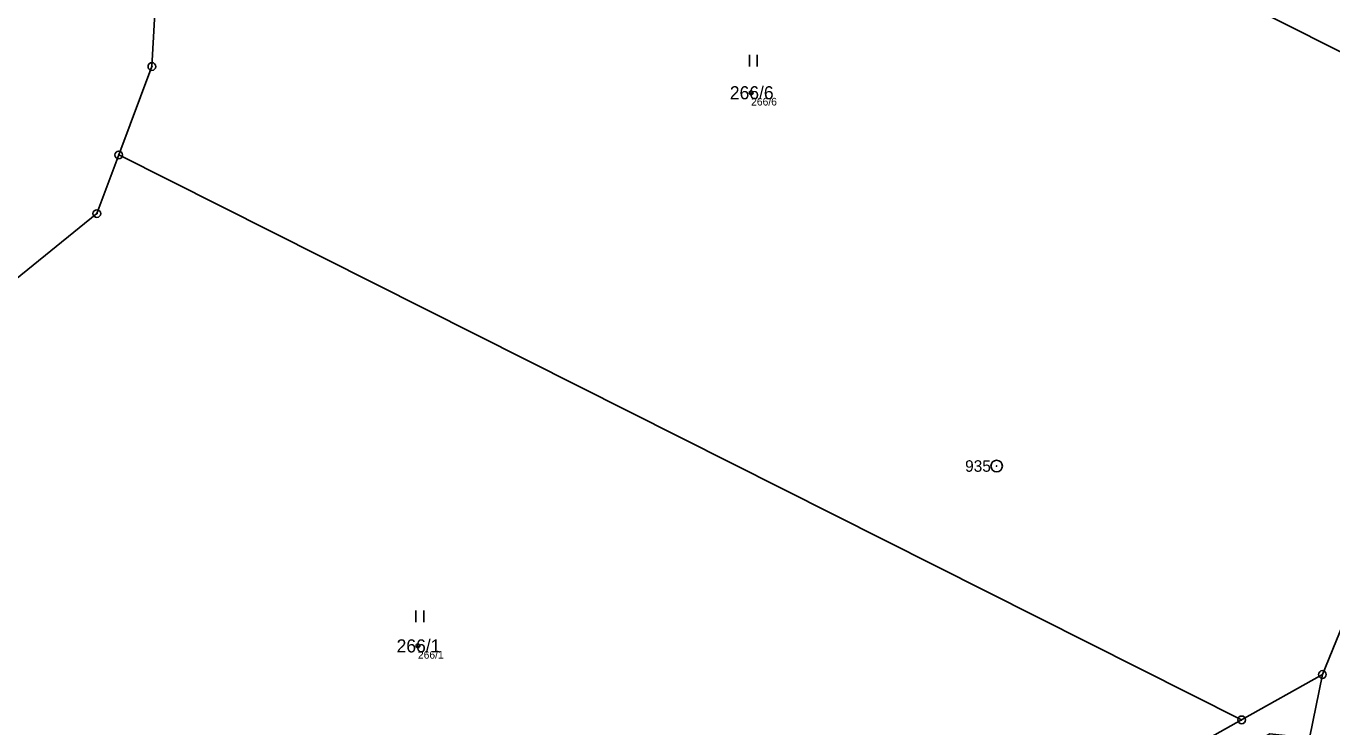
# Model space of a CAD drawing. Extents: x -761891 to -756141, y -1178507 to -1171885.
# Drawn here: x -760712.4 to -760542.7, y -1174056.6 to -1173965.5 of the extents above; entities that cross this region are included whole.
import ezdxf

# ---------------------------------------------------------------- set-up
doc = ezdxf.new("R2010")
doc.units = 0
for name, color, linetype in [('Definiční body', 7, 'Continuous'), ('Hranice parcel', 7, 'Continuous'), ('Parcelní čísla', 7, 'Continuous'), ('Polygon parcely', 7, 'Continuous'), ('Značky bodu BP', 7, 'Continuous'), ('Značky kultur', 7, 'Continuous')]:
    doc.layers.add(name, color=color, linetype=linetype)

msp = doc.modelspace()

# ---------------------------------------------------------------- linework, layer by layer
at = {"layer": 'Definiční body'}
for centre in [(-760618.16, -1173974.15), (-760661.46, -1174046.08)]:
    msp.add_circle(centre, 0.25, dxfattribs=at)
at = {"layer": 'Hranice parcel'}
for p, q in [((-760554.43, -1174055.7), (-760700.33, -1173982.24)), ((-760554.43, -1174055.7), (-760543.93, -1174049.8)), ((-760543.93, -1174049.8), (-760545.61, -1174058.1))]:
    msp.add_line(p, q, dxfattribs=at)
for points in [[(-760692.82, -1173892.66), (-760690.99, -1173914.17), (-760690.15, -1173924.05), (-760694.86, -1173949.95), (-760696.03, -1173970.74), (-760700.33, -1173982.24)], [(-760692.82, -1173892.66), (-760600.18, -1173939.31), (-760507.72, -1173985.87)], [(-760700.33, -1173982.24), (-760703.18, -1173989.86), (-760752.19, -1174029.59), (-760767.65, -1174049.65), (-760788.57, -1174066.69), (-760817.24, -1174084.98), (-760787.92, -1174098.22), (-760789.4, -1174105.62)], [(-760525.54, -1174009.75), (-760532.81, -1174022.49), (-760543.93, -1174049.8)], [(-760619.4, -1174115.89), (-760593.83, -1174077.83), (-760554.43, -1174055.7)]]:
    msp.add_lwpolyline(points, dxfattribs=at)
at = {"layer": 'Polygon parcely'}
for points in [[(-760720.27, -1173814.55), (-760714.41, -1173823.45), (-760698.53, -1173846.77), (-760693.26, -1173887.45), (-760692.82, -1173892.66), (-760600.18, -1173939.31), (-760507.72, -1173985.87), (-760460.78, -1173945.45), (-760580.93, -1173883.58), (-760700.9, -1173821.37), (-760718.82, -1173812.09)], [(-760690.15, -1173924.05), (-760694.86, -1173949.95), (-760696.03, -1173970.74), (-760700.33, -1173982.24), (-760554.43, -1174055.7), (-760543.93, -1174049.8), (-760532.81, -1174022.49), (-760525.54, -1174009.75), (-760521.44, -1174002.53), (-760509.57, -1173987.46), (-760507.72, -1173985.87), (-760600.18, -1173939.31), (-760692.82, -1173892.66), (-760690.99, -1173914.17)], [(-760593.83, -1174077.83), (-760554.43, -1174055.7), (-760700.33, -1173982.24), (-760703.18, -1173989.86), (-760752.19, -1174029.59), (-760767.65, -1174049.65), (-760788.57, -1174066.69), (-760817.24, -1174084.98), (-760787.92, -1174098.22), (-760789.4, -1174105.62), (-760746.81, -1174088.48), (-760722.57, -1174064.53), (-760671.21, -1174087.33), (-760642.67, -1174100), (-760619.4, -1174115.89)], [(-760584.89, -1174077.28), (-760550.78, -1174057.53), (-760545.61, -1174058.1), (-760543.93, -1174049.8), (-760554.43, -1174055.7), (-760593.83, -1174077.83), (-760619.4, -1174115.89), (-760616.1, -1174118.14), (-760610.55, -1174109.88), (-760594.47, -1174085.95), (-760591.03, -1174080.83)]]:
    msp.add_lwpolyline(points, close=True, dxfattribs=at)
for points in [[(-760775.5, -1173950.31), (-760802.5, -1173997.38), (-760820.16, -1174018.41), (-760844.89, -1174044.25), (-760877.3, -1174057.06), (-760875.99, -1174079.88), (-760871.82, -1174092.05), (-760792.96, -1174105.27), (-760789.4, -1174105.62), (-760787.92, -1174098.22), (-760817.24, -1174084.98), (-760788.57, -1174066.69), (-760767.65, -1174049.65), (-760752.19, -1174029.59), (-760703.18, -1173989.86), (-760700.33, -1173982.24), (-760696.03, -1173970.74), (-760694.86, -1173949.95)], [(-760532.81, -1174022.49), (-760543.93, -1174049.8), (-760545.61, -1174058.1), (-760553.03, -1174095.17), (-760563.22, -1174127.46), (-760593.28, -1174198.13), (-760595.37, -1174203.34), (-760593.81, -1174209.47), (-760606.11, -1174235.97), (-760631.18, -1174276.46), (-760624.57, -1174278.49), (-760602.57, -1174237.22), (-760590.56, -1174212.23), (-760563.6, -1174143.18), (-760537.65, -1174064.23)]]:
    msp.add_lwpolyline(points, dxfattribs=at)
at = {"layer": 'Značky bodu BP'}
for centre, radius in [((-760696.03, -1173970.74), 0.5), ((-760696.03, -1173970.74), 0.0303), ((-760700.33, -1173982.24), 0.5), ((-760700.33, -1173982.24), 0.0303), ((-760703.18, -1173989.86), 0.5), ((-760703.18, -1173989.86), 0.0303), ((-760586.26, -1174022.69), 0.75), ((-760586.26, -1174022.69), 0.03), ((-760543.93, -1174049.8), 0.5), ((-760543.93, -1174049.8), 0.0303), ((-760554.43, -1174055.7), 0.5), ((-760554.43, -1174055.7), 0.0303)]:
    msp.add_circle(centre, radius, dxfattribs=at)
at = {"layer": 'Značky kultur'}
for p, q in [((-760618.37, -1173970.72), (-760618.37, -1173969.22)), ((-760617.37, -1173970.72), (-760617.37, -1173969.22)), ((-760661.71, -1174042.99), (-760661.71, -1174041.49)), ((-760660.71, -1174042.99), (-760660.71, -1174041.49))]:
    msp.add_line(p, q, dxfattribs=at)

# ---------------------------------------------------------------- texts
at = {"layer": 'Definiční body'}
for s, p in [('266/6', (-760618.16, -1173975.81)), ('266/1', (-760661.46, -1174047.74))]:
    msp.add_text(s, height=1, dxfattribs=at).set_placement(p)
at = {"layer": 'Parcelní čísla'}
for s, p in [('266/6', (-760620.93, -1173975)), ('266/1', (-760664.23, -1174046.93))]:
    msp.add_text(s, height=1.7, dxfattribs=at).set_placement(p)
at = {"layer": 'Značky bodu BP'}
msp.add_text('935', height=1.5, dxfattribs=at).set_placement((-760590.36, -1174023.44))

doc.saveas('drawing.dxf')
